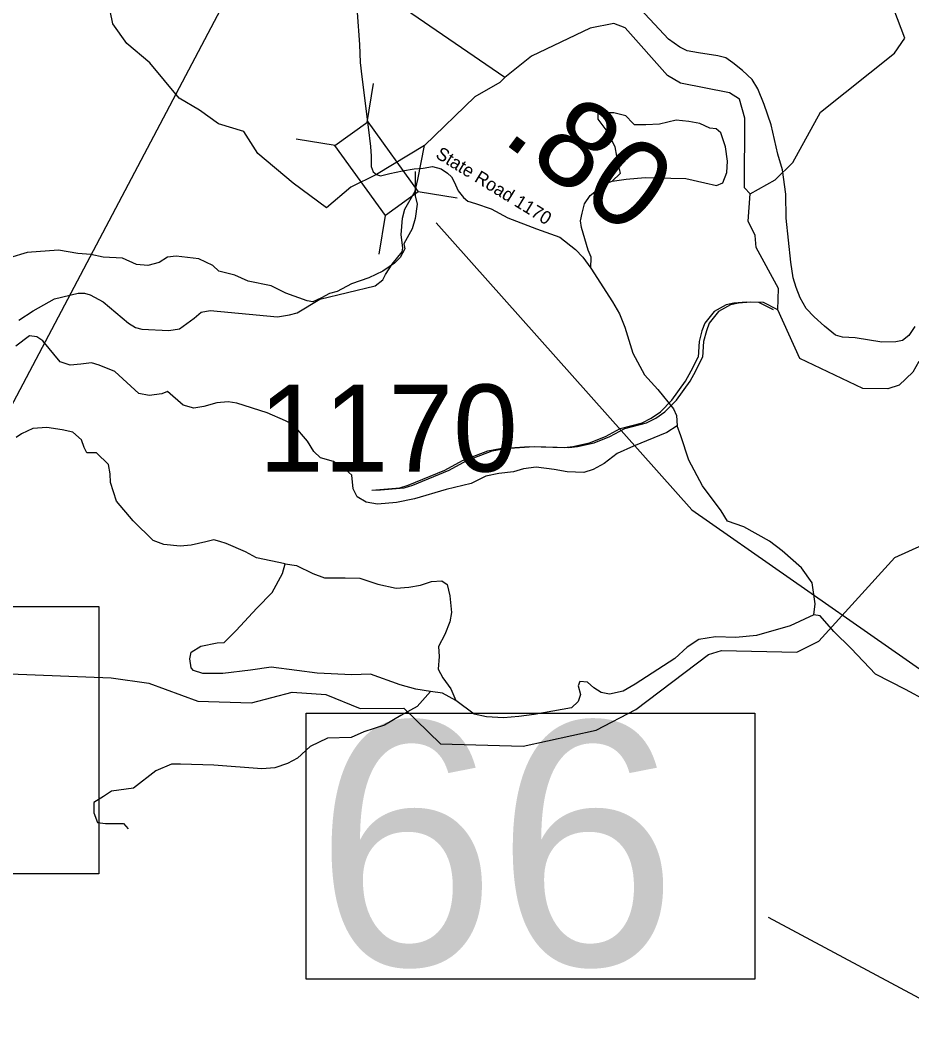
# Model space of a CAD drawing. Extents: x 1248224 to 1454986, y 825081 to 985870.
# Drawn here: x 1290579 to 1295703, y 869090 to 874876 of the extents above; entities that cross this region are included whole.
import ezdxf

# ---------------------------------------------------------------- set-up
doc = ezdxf.new("R2010")
doc.units = 0
for name, color, linetype in [('Exist Hydrographic Creek Single Shore', 7, 'Continuous'), ('Exist Hydrographic Misc Water Feature', 7, 'Continuous'), ('Exist Road Non-System Type 51', 7, 'Continuous'), ('Exist Road Secondary Mileage Hundredths English Label', 7, 'Continuous'), ('Exist Road Secondary Structure Standard Bridge CELL', 7, 'Continuous'), ('Exist Road Secondary Structure Standard Bridge Number Label', 7, 'Continuous'), ('Exist Road Secondary Type 41 Attributed', 7, 'Continuous'), ('Exist Road Secondary Type 51 Attributed', 7, 'Continuous'), ('Exist Road Secondary Type 51 Label', 7, 'Continuous'), ('Exist Road Secondary Type 51 Number Label', 7, 'Continuous')]:
    doc.layers.add(name, color=color, linetype=linetype)

msp = doc.modelspace()

# ---------------------------------------------------------------- linework, layer by layer
at = {"layer": 'Exist Hydrographic Creek Single Shore'}
for points in [[(1292627.6, 873988.5), (1292479.6, 873915.9), (1292338.8, 873797.9), (1292148.7, 873938.9), (1291945.6, 874109.4), (1291863.9, 874235.6), (1291719.1, 874279.3), (1291608.9, 874358.9), (1291493.9, 874426.9), (1291323.9, 874630.5), (1291192.9, 874741.4), (1291111.9, 874854.7), (1291067.9, 875072.3), (1290584.9, 875466.1), (1290015.9, 876048.6), (1289907.9, 876073.7)], [(1293365, 874546.9), (1292757.9, 874962.9), (1292491, 875286.7), (1292305.9, 875658.3)], [(1294774, 873878.5), (1294742, 873912), (1294743, 874312.5), (1294713, 874421.4), (1294655, 874458.7), (1294373, 874513.5), (1294299, 874557.7), (1294055, 874831.9), (1293990, 874856.1), (1293855, 874829.3), (1293518, 874668.6), (1293365, 874546.9)], [(1293365, 874546.9), (1293335.5, 874517), (1293191.3, 874435.6), (1292903.1, 874155.3), (1292627.6, 873988.5)], [(1295060.1, 872930.6), (1294933.3, 873211.3), (1294936, 873333.6), (1294808, 873569.2), (1294802, 873638.2), (1294762, 873721.2), (1294774, 873878.5)], [(1295564.1, 872756.4), (1295422.1, 872759.2), (1295060.1, 872930.6)], [(1295743.1, 872913.7), (1295708, 872852), (1295631, 872778), (1295564.1, 872756.4)]]:
    msp.add_lwpolyline(points, dxfattribs=at)
at = {"layer": 'Exist Hydrographic Misc Water Feature'}
for points in [[(1294774, 873878.5), (1294918.1, 873957.7), (1295020, 874057.5), (1295178, 874346.4), (1295603, 874685.9), (1295663, 874773.3), (1295499, 875203.3), (1295244, 875668.1), (1295107, 875890.7), (1294928, 876078.2), (1294510, 876346), (1294412.9, 876489.1), (1294367, 876634.4), (1294415, 877917), (1294326.9, 878076.3), (1294209.9, 878754.9)], [(1290570.8, 873152), (1290654.2, 873204.5), (1290776, 873273.4), (1290912.9, 873307.6), (1290949, 873306.9), (1290980.7, 873298.1), (1291055.7, 873256.3), (1291202.8, 873134.3), (1291242.3, 873109.7), (1291278.1, 873100.8), (1291433.9, 873092.8), (1291494.3, 873101.4), (1291579.8, 873163.8), (1291618.7, 873198.2), (1291671, 873207), (1292058.3, 873171.3), (1292126.7, 873182.3), (1292171.1, 873194.5), (1292301, 873271.5), (1292619, 873348.1), (1292663.9, 873383.3), (1292678.7, 873414.1), (1292716.2, 873473.3), (1292773.9, 873544.3), (1292778.5, 873568.1), (1292768.5, 873642.1), (1292776.7, 873738), (1292790.1, 873790.3), (1292848.6, 873892.5), (1292864.3, 873960.3), (1292903.1, 874155.3)], [(1294907.2, 873211.3), (1294824.2, 873253.3), (1294752.1, 873254.7), (1294680, 873248.7), (1294635.7, 873239.8), (1294566.7, 873201.8), (1294513.1, 873134.7), (1294496, 873090.8), (1294480.5, 873029.5), (1294474.3, 872939.3)], [(1294933.3, 873211.3), (1294850.3, 873253.3), (1294778.2, 873254.7), (1294706.1, 873248.7), (1294661.8, 873239.8), (1294592.8, 873201.8), (1294539.2, 873134.7), (1294522.1, 873090.8), (1294506.6, 873029.5), (1294500.4, 872939.3)], [(1292599.9, 872174.3), (1292760.3, 872188.3), (1292808.7, 872203), (1293019, 872289.8), (1293120.4, 872345.3), (1293265.9, 872401.5), (1293338.3, 872413.9), (1293506.6, 872426.2), (1293706.6, 872418.8), (1293754.8, 872426.1), (1293851.4, 872447.1), (1293942.3, 872483.1), (1294027.5, 872528.9), (1294152.5, 872561.7), (1294205.1, 872588.6), (1294258.1, 872625.3), (1294323.7, 872692), (1294402.5, 872800.5), (1294435.9, 872859.7), (1294474.3, 872939.3)], [(1292626, 872174.3), (1292786.4, 872188.3), (1292834.8, 872203), (1293045.1, 872289.8), (1293146.5, 872345.3), (1293292, 872401.5), (1293364.4, 872413.9), (1293532.7, 872426.2), (1293732.8, 872418.8), (1293780.9, 872426.1), (1293877.5, 872447.1), (1293968.5, 872483.1), (1294053.7, 872528.9), (1294178.6, 872561.7), (1294231.2, 872588.6), (1294284.2, 872625.3), (1294349.9, 872692), (1294428.6, 872800.5), (1294462, 872859.7), (1294500.4, 872939.3)], [(1289887, 871143.5), (1291103, 871096.1), (1291319, 871065.6), (1291600, 870961.4), (1291909, 870952), (1292143, 871012.9), (1292335, 870999.2), (1292533, 870919.8), (1292783.1, 870921.3), (1292995.1, 870716.8), (1293470.1, 870703.9), (1293889.1, 870794.1), (1294117, 870914.2), (1294534.1, 871230.8), (1294609, 871252.3), (1295043, 871243.6), (1295169, 871306.7), (1295606.1, 871787), (1295986.1, 871960), (1296229.1, 872014.2), (1296672.1, 872034.9), (1296798.1, 872091.4), (1296909.1, 872204.1), (1297146, 872324.2)]]:
    msp.add_lwpolyline(points, dxfattribs=at)
at = {"layer": 'Exist Road Non-System Type 51'}
for points in [[(1293857.9, 873450.6), (1293860.8, 873513), (1293843.1, 873554.4), (1293804.8, 873684.4), (1293798.8, 873722.8), (1293807.7, 873767.1), (1293822.5, 873820.3), (1293854.9, 873867.6), (1293937.6, 873932.6), (1293981.9, 873950.3), (1294061.6, 873962.1), (1294170.9, 873971), (1294318.5, 873968), (1294404.1, 873965.1), (1294513.3, 873941.4), (1294581.2, 873926.6), (1294616.7, 873941.4), (1294640.3, 874000.5), (1294643.2, 874065.5), (1294631.4, 874148.2), (1294604.9, 874228), (1294578.3, 874251.6), (1294542.9, 874254.6), (1294483.8, 874281.2), (1294421.8, 874293), (1294348, 874301.9), (1294253.5, 874278.2), (1294173.8, 874275.3), (1294108.9, 874275.3), (1294100, 874284.1), (1294058.7, 874325.5), (1293990.8, 874343.2), (1293931.7, 874343.2), (1293899.2, 874340.3), (1293899.2, 874307.8), (1293955.3, 874231), (1293996.7, 874148.2), (1294005.5, 874095.1), (1293999.6, 874062.6), (1294020.3, 874021.2), (1294026.2, 873994.6), (1293981.9, 873950.3)], [(1292849.8, 874006.8), (1292849, 873912.7), (1292849, 873865.4), (1292860.8, 873818.2), (1292849, 873735.4), (1292831.3, 873676.4), (1292784.1, 873590.7), (1292790, 873561.1), (1292763.4, 873510.9), (1292730.9, 873478.4), (1292663, 873434.1), (1292583.3, 873395.7), (1292482.9, 873360.2), (1292400.3, 873315.9), (1292356, 873304.1), (1292311.7, 873280.4), (1292261.5, 873256.8), (1292229, 873262.7), (1292105, 873307), (1292022.4, 873348.4), (1291889.5, 873375), (1291812.7, 873410.4), (1291721.2, 873434.1), (1291685.8, 873466.6), (1291606.1, 873505), (1291476.2, 873519.8), (1291425, 873513.5), (1291377.7, 873484), (1291312.8, 873466.3), (1291247.8, 873472.2), (1291168.1, 873507.6), (1291055.9, 873513.5), (1290985, 873528.3), (1290911.2, 873534.2), (1290799, 873554.9), (1290618.9, 873540.1), (1290518.6, 873510.6)], [(1294354.7, 872543.9), (1294294.8, 872506.7), (1294104.2, 872428.1), (1294008.9, 872386.1), (1293936, 872327.2), (1293871.5, 872293.5), (1293818.3, 872276.7), (1293723, 872279.5), (1293647.3, 872293.5), (1293543.6, 872307.5), (1293470.7, 872296.3), (1293414.7, 872279.5), (1293330.6, 872271.1), (1293254.9, 872254.2), (1293170.8, 872212.2), (1293027.9, 872178.5), (1292845.7, 872125.2), (1292742, 872102.8), (1292632.7, 872094.4), (1292568.2, 872105.6), (1292515, 872136.4), (1292492.6, 872181.3), (1292484.2, 872259.8), (1292450.5, 872290.7), (1292380.5, 872338.4), (1292304.8, 872360.8), (1292267.2, 872396.6), (1292230.8, 872455.5), (1292152.3, 872548), (1292104.7, 872573.3), (1291998.2, 872618.1), (1291824.4, 872674.2), (1291773.9, 872682.6), (1291709.5, 872677), (1291633.8, 872654.6), (1291577.7, 872646.2), (1291516.1, 872663), (1291426.4, 872741.5), (1291392.8, 872727.5), (1291319.9, 872719.1), (1291261, 872730.3), (1291123.7, 872856.5), (1291034, 872893), (1290989.2, 872907), (1290927.5, 872898.6), (1290865.8, 872893), (1290809.8, 872912.6), (1290708.9, 873033.2), (1290675.2, 873055.7), (1290633.2, 873061.3), (1290554.7, 873002.4)], [(1292102.8, 871751.4), (1291937.7, 871786.1), (1291874.1, 871819.4), (1291762.1, 871867.9), (1291725.8, 871880), (1291692.5, 871889.1), (1291647.1, 871877), (1291562.3, 871858.8), (1291498.7, 871852.8), (1291404.9, 871861.8), (1291344.4, 871886.1), (1291229.3, 871998.2), (1291132.5, 872110.3), (1291099.2, 872219.3), (1291096.1, 872267.8), (1291087.1, 872322.3), (1291017.4, 872388.9), (1290975.1, 872388.9), (1290962.9, 872388.9), (1290947.8, 872419.2), (1290932.7, 872464.7), (1290881.2, 872507.1), (1290820.7, 872522.2), (1290732.9, 872534.4), (1290651.2, 872528.3), (1290587.6, 872498), (1290557.3, 872476.8)], [(1295140.4, 871457), (1295147.7, 871520.2), (1295130.9, 871640.9), (1295069.2, 871727.8), (1294957.1, 871826), (1294884.3, 871882.1), (1294738.5, 871963.4), (1294643.2, 871997.1), (1294606.8, 872056), (1294500.3, 872199), (1294421.8, 872347.7), (1294375.2, 872486.5), (1294354.7, 872543.9)], [(1295787.7, 870964.4), (1295667.3, 871027.9), (1295493.6, 871117.6), (1295353.4, 871263.5), (1295255.3, 871361.6), (1295176.8, 871451.4), (1295140.4, 871457), (1295003.1, 871395.3), (1294809.7, 871339.2), (1294692, 871328), (1294574.2, 871330.8), (1294478.9, 871316.8), (1294411.7, 871271.9), (1294341.6, 871207.4), (1294113.8, 871058.8), (1294043.8, 871019.5), (1293965.3, 871002.7), (1293917.6, 871011.1), (1293875.6, 871039.1), (1293839.2, 871070), (1293794.3, 871075.6), (1293785.9, 871050.4), (1293799.9, 870999.9), (1293785.9, 870960.6), (1293746.7, 870924.1), (1293533.6, 870884.9), (1293444, 870873.7), (1293357.1, 870865.2), (1293259, 870870.8), (1293188.9, 870887.7), (1293082.4, 870966.2), (1293006.7, 871008.3), (1292936.7, 871016.7), (1292852.6, 871030.7), (1292762.9, 871056), (1292591.9, 871117.7), (1292485.4, 871112.1), (1292285, 871123.1), (1292170, 871137.1), (1292021.5, 871156.8), (1291903.8, 871139.9), (1291744, 871120.3), (1291629.1, 871120.3), (1291575.9, 871137.1), (1291561.8, 871154), (1291553.4, 871204.4), (1291561.8, 871243.7), (1291617.9, 871277.4), (1291710.4, 871297), (1291752.4, 871299.8), (1291819.7, 871367.1), (1291940.2, 871496.1), (1292027.1, 871585.9), (1292086, 871695.3), (1292102.8, 871751.4)], [(1292102.8, 871751.4), (1292167.7, 871740.7), (1292261.6, 871695.2), (1292328.2, 871671), (1292446.2, 871671), (1292531, 871668), (1292633.9, 871634.7), (1292739.9, 871610.4), (1292812.5, 871616.5), (1292879.1, 871628.6), (1292942.7, 871649.8), (1293003.2, 871652.8), (1293033.5, 871631.6), (1293048.6, 871568), (1293057.7, 871471.1), (1293047.5, 871417.7), (1293020.2, 871345), (1292983.9, 871275.3), (1292986.9, 871217.8), (1292980.9, 871145.1), (1293008.1, 871096.6), (1293053.5, 871033), (1293082.4, 870966.2)], [(1292936.7, 871016.7), (1292860.1, 870930.6), (1292766.3, 870879.1), (1292672.4, 870824.6), (1292554.4, 870785.2), (1292481.7, 870751.9), (1292345.5, 870748.9), (1292245.6, 870700.4), (1292173, 870633.8), (1292115.5, 870603.5), (1292042.8, 870579.2), (1291967.1, 870573.2), (1291691.7, 870594.4), (1291501, 870600.4), (1291449.5, 870600.4), (1291358.7, 870561.1), (1291231.5, 870461.1), (1291103.3, 870443.6), (1291057.9, 870413.3), (1291003.4, 870379.9), (1291003.4, 870319.4), (1291024.6, 870264.8), (1291070, 870258.8), (1291173, 870258.8), (1291200.2, 870228.5)]]:
    msp.add_lwpolyline(points, dxfattribs=at)
at = {"layer": 'Exist Road Secondary Structure Standard Bridge CELL'}
for p, q in [((1292572.9, 874288.7), (1292609.1, 874512.1)), ((1292389.3, 874156.3), (1292165.8, 874192.5)), ((1293089.6, 873852.7), (1292866.2, 873888.9)), ((1292642.1, 873530.1), (1292678.3, 873753.5))]:
    msp.add_line(p, q, dxfattribs=at)
msp.add_lwpolyline([(1292678.3, 873753.5), (1292388.4, 874155.7), (1292576.3, 874291.1), (1292866.2, 873888.9)], close=True, dxfattribs=at)
at = {"layer": 'Exist Road Secondary Structure Standard Bridge Number Label'}
msp.add_line((1292008.9, 875464.1), (1289936.5, 871537.4), dxfattribs=at)
for points in [[(1292969.2, 873710.3), (1294439.4, 872060.8), (1296698.5, 870483)], [(1302866.1, 867254.6), (1299269.3, 867367.9), (1294879.4, 869718.6)]]:
    msp.add_lwpolyline(points, dxfattribs=at)
for points in [[(1287315, 871505.8), (1291030.9, 871505.8), (1291030.9, 869969.3), (1287315, 869969.3)], [(1292223.5, 870893.6), (1294800, 870893.6), (1294800, 869364.3), (1292223.5, 869364.3)]]:
    msp.add_lwpolyline(points, close=True, dxfattribs=at)
at = {"layer": 'Exist Road Secondary Type 41 Attributed'}
for points in [[(1292258.4, 875675.9), (1292271.8, 875589.8), (1292286.6, 875517.7), (1292302.9, 875453.7), (1292322.6, 875419.3), (1292376.7, 875350.5), (1292412.7, 875301.3), (1292448.7, 875214.4), (1292473.1, 875146.3), (1292494.4, 875093.8), (1292505.9, 875031.5), (1292515.7, 874920), (1292528.8, 874735.4), (1292533.7, 874632.1), (1292541.9, 874550.1), (1292579, 874261.4), (1292592.7, 874149.6), (1292595.9, 874093.7), (1292595.9, 874034.7), (1292607.1, 874003.7), (1292627.6, 873988.5)], [(1292627.6, 873988.5), (1292649.7, 873981.7), (1292702.9, 873993.8), (1292775.8, 874010.6), (1292842.7, 874021.2), (1292894.3, 874025.8), (1292949, 874034.1), (1292997.7, 874022), (1293035.7, 873996.1), (1293058.3, 873975.6), (1293072.7, 873947.4), (1293096.3, 873895.7), (1293126.7, 873857), (1293151.8, 873835.7), (1293196.6, 873822), (1293285.3, 873791), (1293381, 873739.3), (1293546.3, 873677.2), (1293680.8, 873628.5), (1293769.5, 873557.2), (1293812.1, 873512.9), (1293857.9, 873450.6), (1293982, 873257.8), (1294023, 873188.9), (1294054.1, 873111.9), (1294100, 872962.7), (1294166.9, 872837.2), (1294243.4, 872752.2), (1294333.1, 872642.5), (1294351.2, 872603.7), (1294354.7, 872543.9)]]:
    msp.add_lwpolyline(points, dxfattribs=at)
at = {"layer": 'Exist Road Secondary Type 51 Attributed'}
msp.add_lwpolyline([(1295719.4, 873115.2), (1295686.1, 873064.2), (1295649.5, 873034), (1295611.3, 873027.7), (1295530.3, 873026.1), (1295376.9, 873049.2), (1295303.8, 873054), (1295264, 873065.1), (1295202, 873117.6), (1295141.6, 873170.1), (1295095.6, 873219.4), (1295062.2, 873279.9), (1295038.3, 873338.7), (1295020.9, 873394.4), (1295008.2, 873484.1), (1294981.1, 873737.1), (1294978, 873876.4), (1294958.9, 874014.8), (1294933.6, 874104.9), (1294893.9, 874273.5), (1294854.1, 874391.2), (1294817.6, 874481.9), (1294785.8, 874534.4), (1294730.1, 874586.9), (1294674.5, 874631.4), (1294633.7, 874659.4), (1294587.6, 874670.5), (1294478, 874688), (1294411.2, 874699.2), (1294369.9, 874719.9), (1294304.7, 874766), (1294088.6, 875001.4)], dxfattribs=at)

# ---------------------------------------------------------------- texts
at = {"layer": 'Exist Road Secondary Mileage Hundredths English Label'}
msp.add_text('.80', height=500, rotation=323.33158, dxfattribs=at).set_placement((1293337.5, 874183.3))
at = {"layer": 'Exist Road Secondary Structure Standard Bridge Number Label'}
msp.add_text('66', height=1400, dxfattribs=at).set_placement((1292273.6, 869443.4))
at = {"layer": 'Exist Road Secondary Type 51 Label'}
msp.add_text('State Road 1170', height=75, rotation=328.54529, dxfattribs=at).set_placement((1292960.8, 874088.9))
at = {"layer": 'Exist Road Secondary Type 51 Number Label'}
msp.add_text('1170', height=500, dxfattribs=at).set_placement((1291951.4, 872281.7))

doc.saveas('drawing.dxf')
